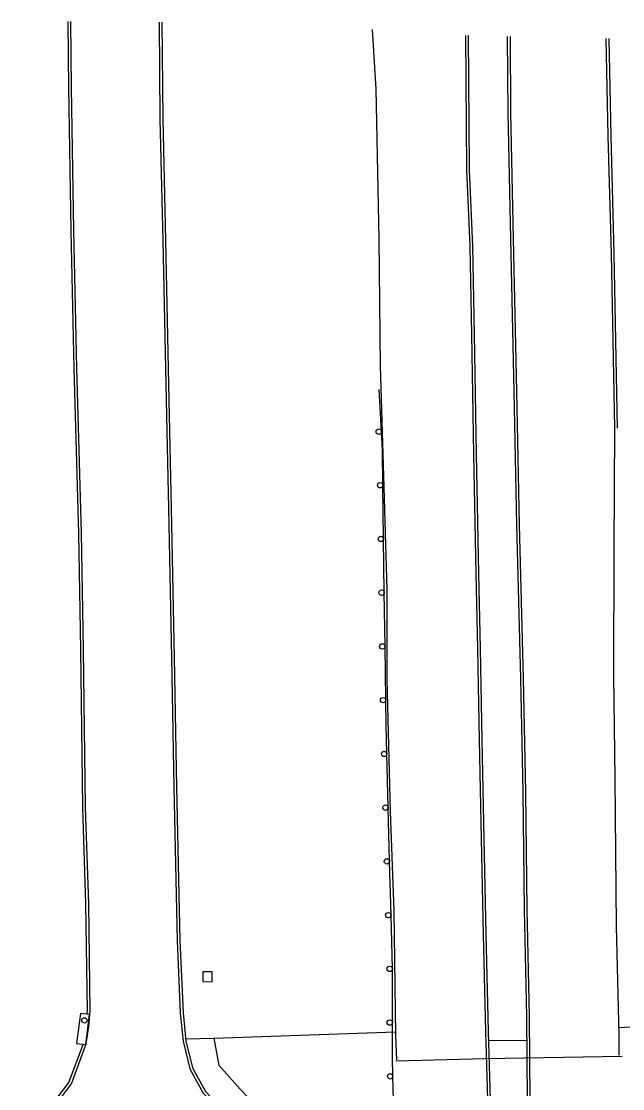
# Model space of a CAD drawing. Extents: x 2402803 to 2427059, y 6985292 to 6997652.
# Drawn here: x 2407911.9 to 2408135.4, y 6991540.2 to 6991937 of the extents above; entities that cross this region are included whole.
import ezdxf

# ---------------------------------------------------------------- set-up
doc = ezdxf.new("R2010")
doc.units = 0
for name, color, linetype in [('p_drainage riprap', 7, 'Continuous'), ('p_dtm sidewalk', 7, 'Continuous'), ('p_road - paved curb', 7, 'Continuous'), ('p_road bridge end', 7, 'Continuous'), ('p_road guard rails', 7, 'Continuous'), ('p_structure general', 7, 'Continuous'), ('p_structure sidewalk', 7, 'Continuous')]:
    doc.layers.add(name, color=color, linetype=linetype)

msp = doc.modelspace()

# ---------------------------------------------------------------- linework, layer by layer
at = {"layer": 'p_drainage riprap'}
for points in [[(2408200.78, 6991566.54), (2408133.88, 6991562.88)], [(2407983.38, 6991558.96), (2408051.12, 6991561.33)]]:
    msp.add_lwpolyline(points, dxfattribs=at)
at = {"layer": 'p_dtm sidewalk'}
msp.add_lwpolyline([(2407972.91, 6991558.76), (2407983.38, 6991558.96), (2407985.28, 6991549), (2407993.22, 6991540.05), (2407999.1, 6991533.99), (2408013.7, 6991523.6), (2408023.41, 6991518.13), (2408027.97, 6991516.02)], dxfattribs=at)
at = {"layer": 'p_road - paved curb'}
for points in [[(2407912.56, 6991522.33), (2407921.94, 6991530.65), (2407930.48, 6991542), (2407936.03, 6991556.87), (2407936.95, 6991563.37), (2407937.5, 6991569.22), (2407936.92, 6991608.97), (2407935.76, 6991644.77), (2407935.04, 6991703.52), (2407934.22, 6991746.8), (2407932.53, 6991808.01), (2407931.43, 6991859.24), (2407930.6, 6991912.23), (2407930.26, 6991936.99)], [(2407936.39, 6991568.13), (2407936.5, 6991569.26), (2407935.92, 6991608.95), (2407934.76, 6991644.75), (2407934.04, 6991703.5), (2407933.22, 6991746.78), (2407931.53, 6991807.99), (2407930.43, 6991859.22), (2407929.6, 6991912.22), (2407929.26, 6991936.98)], [(2407963.15, 6991936.72), (2407963.43, 6991900.73), (2407964.51, 6991855.41), (2407965.58, 6991802.03), (2407966.53, 6991756.04), (2407967.65, 6991700.4), (2407968.52, 6991652.19), (2407969.82, 6991595.29), (2407970.98, 6991568.36), (2407971.99, 6991557.89), (2407974.56, 6991547.62), (2407979.5, 6991538.62), (2407989.52, 6991528), (2408000.66, 6991517.94), (2408007.2, 6991513.89)], [(2407964.15, 6991936.73), (2407964.43, 6991900.75), (2407965.51, 6991855.43), (2407966.58, 6991802.05), (2407967.53, 6991756.06), (2407968.65, 6991700.42), (2407969.52, 6991652.21), (2407970.82, 6991595.32), (2407971.98, 6991568.43), (2407972.98, 6991558.06), (2407975.5, 6991547.99), (2407980.32, 6991539.21), (2407990.22, 6991528.72), (2408001.26, 6991518.74), (2408007.73, 6991514.74)], [(2408051.43, 6991551), (2408051.14, 6991560.1), (2408050.45, 6991606.32), (2408049.12, 6991643.27), (2408047.8, 6991692.29), (2408047.83, 6991725.66), (2408046.78, 6991763.82), (2408045.33, 6991808.92), (2408044.88, 6991856.2), (2408043.79, 6991911.73), (2408042.45, 6991933.94)], [(2408076.97, 6991931.69), (2408077.31, 6991881.92), (2408078.57, 6991853.44), (2408079.2, 6991820.73), (2408079.98, 6991776.09), (2408080.86, 6991731.71), (2408081.38, 6991703.71), (2408082.03, 6991669.78), (2408082.74, 6991633.12), (2408083.53, 6991597.61), (2408084.43, 6991561.48), (2408085.2, 6991536.16), (2408086.16, 6991488.08), (2408086.92, 6991446.51), (2408087.82, 6991402.08), (2408088.4, 6991355.15), (2408089.66, 6991306.56)], [(2408077.97, 6991931.7), (2408078.31, 6991881.95), (2408079.57, 6991853.47), (2408080.2, 6991820.75), (2408080.98, 6991776.11), (2408081.86, 6991731.73), (2408082.38, 6991703.73), (2408083.03, 6991669.8), (2408083.74, 6991633.14), (2408084.53, 6991597.63), (2408085.43, 6991561.51), (2408086.2, 6991536.19), (2408087.16, 6991488.1), (2408087.92, 6991446.53), (2408088.82, 6991402.1), (2408089.4, 6991355.17), (2408090.66, 6991306.58)], [(2408104.54, 6991308.19), (2408103.91, 6991355.06), (2408102.75, 6991408.18), (2408101.89, 6991454.06), (2408100.73, 6991503.58), (2408100.04, 6991536.22), (2408099.74, 6991567.06), (2408098.95, 6991606.92), (2408098.45, 6991650.48), (2408097.51, 6991692.79), (2408096.03, 6991749.85), (2408095.03, 6991799.43), (2408093.82, 6991856.29), (2408092.84, 6991903.01), (2408092.64, 6991931.37)], [(2408105.54, 6991308.2), (2408104.91, 6991355.08), (2408103.75, 6991408.2), (2408102.89, 6991454.08), (2408101.73, 6991503.6), (2408101.04, 6991536.24), (2408100.74, 6991567.07), (2408099.95, 6991606.94), (2408099.45, 6991650.5), (2408098.51, 6991692.81), (2408097.03, 6991749.87), (2408096.03, 6991799.45), (2408094.82, 6991856.31), (2408093.84, 6991903.02), (2408093.64, 6991931.38)], [(2408129.19, 6991930.56), (2408129.93, 6991894.46), (2408131.09, 6991850.67), (2408132.39, 6991785.71)], [(2408130.19, 6991930.58), (2408130.93, 6991894.48), (2408132.09, 6991850.69), (2408133.39, 6991785.73)], [(2408132.39, 6991785.71), (2408132.1, 6991740.84), (2408131.92, 6991693.76), (2408132.49, 6991655.61), (2408132.99, 6991600.69), (2408133.95, 6991559.96), (2408134, 6991552.67)], [(2407911.9, 6991523.08), (2407921.2, 6991531.33), (2407929.59, 6991542.49), (2407934.88, 6991556.64)]]:
    msp.add_lwpolyline(points, dxfattribs=at)
at = {"layer": 'p_road bridge end'}
for points in [[(2407979.38, 6991583.7), (2407979.3, 6991580.07), (2407982.8, 6991579.99), (2407982.88, 6991583.62)], [(2407935.83, 6991556.6), (2407937.27, 6991567.78), (2407933.83, 6991568.22), (2407932.39, 6991557.04)]]:
    msp.add_lwpolyline(points, close=True, dxfattribs=at)
msp.add_lwpolyline([(2408051.02, 6991550.6), (2408084.28, 6991551.4), (2408135.22, 6991552.3)], dxfattribs=at)
at = {"layer": 'p_road guard rails'}
for p, q in [((2408045.72, 6991784.52), (2408044.88, 6991800.1)), ((2408046.53, 6991744.61), (2408046.26, 6991764.59)), ((2408046.8, 6991724.63), (2408046.53, 6991744.61)), ((2408047.07, 6991704.65), (2408046.8, 6991724.63)), ((2408047.33, 6991684.66), (2408047.07, 6991704.65)), ((2408048.26, 6991644.71), (2408047.74, 6991664.69)), ((2408048.78, 6991624.74), (2408048.26, 6991644.71)), ((2408049.3, 6991604.77), (2408048.78, 6991624.74)), ((2408049.82, 6991584.8), (2408049.3, 6991604.77)), ((2408050.45, 6991524.86), (2408049.98, 6991544.86))]:
    msp.add_line(p, q, dxfattribs=at)
for points in [[(2408046.26, 6991764.59), (2408046.09, 6991777.6), (2408045.72, 6991784.52)], [(2408047.74, 6991664.69), (2408047.46, 6991675.32), (2408047.33, 6991684.66)], [(2408049.84, 6991564.83), (2408049.87, 6991582.75), (2408049.82, 6991584.8)], [(2408049.98, 6991544.86), (2408049.82, 6991551.67), (2408049.84, 6991564.83)]]:
    msp.add_lwpolyline(points, dxfattribs=at)
for centre in [(2408044.72, 6991784.47), (2408045.26, 6991764.57), (2408045.53, 6991744.59), (2408045.8, 6991724.61), (2408046.07, 6991704.63), (2408046.33, 6991684.65), (2408046.74, 6991664.66), (2408047.26, 6991644.69), (2408047.78, 6991624.72), (2408048.3, 6991604.74), (2408048.82, 6991584.77), (2408048.84, 6991564.83), (2408048.98, 6991544.83)]:
    msp.add_circle(centre, 1, dxfattribs=at)
at = {"layer": 'p_structure general'}
msp.add_circle((2407935.33, 6991565.63), 1, dxfattribs=at)
at = {"layer": 'p_structure sidewalk'}
msp.add_lwpolyline([(2408085.76, 6991558.19), (2408099.67, 6991558.32)], dxfattribs=at)

doc.saveas('drawing.dxf')
